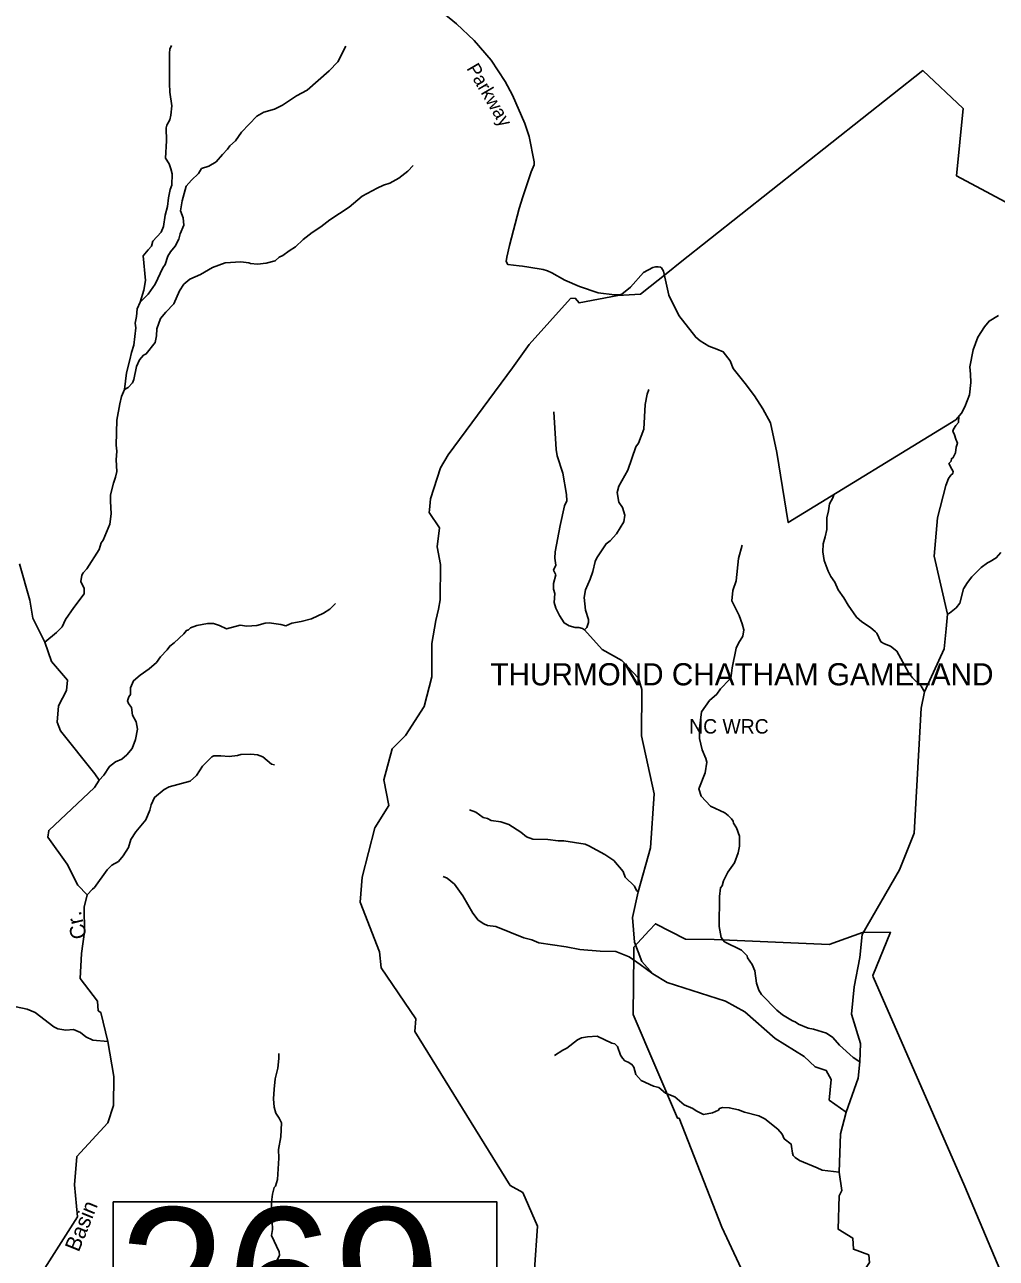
# Model space of a CAD drawing. Extents: x 1248089 to 1457196, y 820910 to 988753.
# Drawn here: x 1363396 to 1372806, y 968715 to 980663 of the extents above; entities that cross this region are included whole.
import ezdxf

# ---------------------------------------------------------------- set-up
doc = ezdxf.new("R2010")
doc.units = 0
for name, color, linetype in [('Exist Boundary Land Use Park National US Park Service', 7, 'Continuous'), ('Exist Boundary Land Use Park State Division NC Parks and Recreation', 7, 'Continuous'), ('Exist Boundary Land Use Park State Division NC Parks and Recreation Label', 7, 'Continuous'), ('Exist Boundary Political CountyLine', 7, 'Continuous'), ('Exist Hydrographic Creek Single Shore', 7, 'Continuous'), ('Exist Hydrographic Misc Water Feature', 7, 'Continuous'), ('Exist Road Blue Ridge Parkway Label', 7, 'Continuous'), ('Exist Road Secondary Structure Standard Bridge Number Label', 7, 'Continuous'), ('Scratch_Level_4', 7, 'Continuous')]:
    doc.layers.add(name, color=color, linetype=linetype)

msp = doc.modelspace()

# ---------------------------------------------------------------- linework, layer by layer
at = {"layer": 'Exist Boundary Land Use Park National US Park Service'}
msp.add_lwpolyline([(1368334, 968605), (1368364, 969026), (1368220, 969351), (1368097, 969421), (1367175, 970911), (1367184, 971033), (1366848, 971528), (1366831, 971684), (1366644, 972163), (1366666, 972408), (1366787, 972885), (1366924, 973099), (1366875, 973349), (1366956, 973648), (1367084, 973779), (1367266, 974058), (1367338, 974346), (1367339, 974671), (1367378, 974892), (1367404, 975003), (1367419, 975094), (1367424, 975434), (1367392, 975605), (1367414, 975790), (1367315, 975940), (1367316, 975963), (1367326, 976072), (1367423, 976372), (1367497, 976496), (1368122, 977341), (1368283, 977565), (1368681, 978011), (1368726, 978014), (1368766, 977969), (1369141, 978039), (1369359, 978053), (1369626, 978264), (1369745, 978359), (1372094, 980218), (1372484, 979852), (1372422, 979199), (1373087, 978843)], dxfattribs=at)
at = {"layer": 'Exist Boundary Land Use Park State Division NC Parks and Recreation'}
msp.add_lwpolyline([(1372901, 968462), (1372501, 969411), (1371615, 971441), (1371611, 971453), (1371780, 971873), (1371511, 971871), (1371186, 971754), (1370073, 971802), (1369797, 971807), (1369505, 971956), (1369443, 971889), (1369297, 971729), (1369296, 971662), (1369288, 971077), (1369719, 970072), (1369734, 970072), (1370148, 969018), (1370406, 968463)], dxfattribs=at)
at = {"layer": 'Exist Boundary Political CountyLine'}
for points in [[(1366899, 981186), (1367207, 980972), (1367332, 980871), (1367578, 980673), (1367748, 980511), (1367915, 980319), (1368051, 980112), (1368122, 979982), (1368240, 979705), (1368281, 979581), (1368331, 979334), (1368329, 979308), (1368329, 979307)], [(1368329, 979307), (1368302, 979238), (1368220, 978997), (1368186, 978883), (1368090, 978524), (1368065, 978412), (1368058, 978368), (1368075, 978341), (1368184, 978327), (1368216, 978323), (1368279, 978314), (1368417, 978291), (1368460, 978280), (1368502, 978260), (1368628, 978189), (1368770, 978127), (1368950, 978067), (1369108, 978046), (1369159, 978048), (1369180, 978054), (1369262, 978121), (1369389, 978263), (1369480, 978311), (1369506, 978317), (1369532, 978318), (1369553, 978315), (1369563, 978308), (1369582, 978276), (1369636, 978044), (1369731, 977847), (1369895, 977636), (1369939, 977602), (1370021, 977548), (1370100, 977521), (1370162, 977494), (1370229, 977408), (1370257, 977332), (1370310, 977268), (1370375, 977189), (1370465, 977069), (1370545, 976943), (1370619, 976808), (1370680, 976519), (1370791, 975841), (1372415, 976837), (1372468, 976899), (1372500, 976962), (1372545, 977078), (1372559, 977199), (1372556, 977277), (1372549, 977348), (1372583, 977514), (1372628, 977636), (1372691, 977738), (1372736, 977792), (1372826, 977846)]]:
    msp.add_lwpolyline(points, dxfattribs=at)
at = {"layer": 'Exist Hydrographic Creek Single Shore'}
for points in [[(1363569, 968583), (1363906, 969118), (1363879, 969427), (1363902, 969702), (1364201, 970028), (1364255, 970194), (1364261, 970476), (1364200, 970814), (1364133, 971096), (1364108, 971113), (1364102, 971205), (1363932, 971425), (1363945, 971668), (1363975, 971877), (1363972, 972117), (1364001, 972235), (1363910, 972328), (1363806, 972531), (1363620, 972794), (1363629, 972859), (1364072, 973274), (1364119, 973347), (1364075, 973408), (1363743, 973825), (1363711, 973908), (1363723, 974065), (1363801, 974215), (1363812, 974313), (1363657, 974494), (1363590, 974682), (1363475, 974914), (1363445, 975089), (1363345, 975442)], [(1371799, 968141), (1371795, 968352), (1371755, 968395), (1371638, 968398), (1371580, 968432), (1371532, 968531), (1371534, 968606), (1371577, 968675), (1371571, 968747), (1371422, 968802), (1371416, 968911), (1371276, 968996), (1371283, 969321), (1371309, 969373), (1371285, 969549), (1371296, 969921), (1371351, 970130)]]:
    msp.add_lwpolyline(points, dxfattribs=at)
at = {"layer": 'Exist Hydrographic Misc Water Feature'}
for points in [[(1364817, 980463), (1364802, 980427), (1364799, 980387), (1364799, 980095), (1364803, 980011), (1364820, 979878), (1364812, 979787), (1364803, 979743), (1364774, 979691), (1364765, 979664), (1364770, 979539), (1364761, 979371), (1364795, 979315), (1364812, 979266), (1364823, 979218), (1364821, 979110), (1364804, 979068), (1364788, 978987), (1364778, 978901), (1364756, 978817), (1364740, 978709), (1364719, 978654), (1364637, 978566), (1364624, 978518), (1364591, 978483), (1364543, 978424), (1364566, 978187), (1364550, 978091), (1364514, 977976)], [(1366506, 980456), (1366428, 980303), (1366346, 980217), (1366132, 980028), (1366027, 979974), (1365893, 979883), (1365814, 979845), (1365713, 979817), (1365644, 979778), (1365497, 979623), (1365437, 979537), (1365384, 979490), (1365359, 979456), (1365312, 979407), (1365252, 979335), (1365179, 979292), (1365109, 979270), (1365080, 979222), (1365012, 979158), (1364961, 979099), (1364920, 978956), (1364905, 978860), (1364932, 978791), (1364936, 978723), (1364902, 978636), (1364889, 978586), (1364852, 978519), (1364809, 978464), (1364782, 978420), (1364758, 978341), (1364733, 978309), (1364660, 978149), (1364593, 978054), (1364514, 977976)], [(1367159, 979299), (1367106, 979244), (1367020, 979177), (1366931, 979127), (1366872, 979109), (1366810, 979080), (1366666, 979001), (1366539, 978896), (1366351, 978774), (1366265, 978704), (1366180, 978652), (1366094, 978581), (1366019, 978511), (1365958, 978474), (1365897, 978428), (1365862, 978410), (1365823, 978377), (1365735, 978353), (1365651, 978343), (1365583, 978349), (1365567, 978357), (1365491, 978367), (1365339, 978356), (1365214, 978313), (1365100, 978243), (1364997, 978197), (1364936, 978149), (1364894, 978086), (1364840, 977959), (1364764, 977880), (1364710, 977819), (1364676, 977716), (1364673, 977648), (1364659, 977584), (1364573, 977474), (1364548, 977461), (1364507, 977418), (1364480, 977354), (1364453, 977227), (1364440, 977195), (1364399, 977148), (1364363, 977129)], [(1364514, 977976), (1364484, 977910), (1364479, 977838), (1364465, 977771), (1364472, 977727), (1364454, 977559), (1364429, 977487), (1364415, 977416), (1364383, 977292), (1364363, 977129)], [(1364363, 977129), (1364335, 977063), (1364318, 976991), (1364290, 976832), (1364283, 976592), (1364288, 976532), (1364282, 976448), (1364287, 976336), (1364276, 976280), (1364255, 976224), (1364228, 976111), (1364227, 976047), (1364234, 975926), (1364220, 975827), (1364155, 975672), (1364138, 975644), (1364117, 975581), (1363998, 975393), (1363961, 975354), (1363949, 975330), (1363940, 975271), (1363972, 975202), (1363971, 975150), (1363872, 975018), (1363791, 974901), (1363758, 974832), (1363705, 974775), (1363590, 974682)], [(1369441, 977131), (1369424, 977083), (1369407, 976983), (1369392, 976746), (1369341, 976611), (1369316, 976575), (1369237, 976349), (1369152, 976192), (1369134, 976133), (1369152, 976040), (1369187, 975987), (1369208, 975911), (1369198, 975847), (1369128, 975733), (1369068, 975664), (1369027, 975635), (1368936, 975499), (1368920, 975463), (1368899, 975367), (1368874, 975294), (1368828, 975191), (1368816, 975115), (1368829, 974991), (1368855, 974902), (1368855, 974874), (1368840, 974826), (1368819, 974803)], [(1368521, 976915), (1368543, 976550), (1368554, 976486), (1368608, 976320), (1368642, 976112), (1368648, 976051), (1368623, 976004), (1368581, 975813), (1368533, 975556), (1368532, 975496), (1368539, 975427), (1368519, 975380), (1368539, 975335), (1368517, 975252), (1368519, 975196), (1368531, 975155), (1368523, 975067), (1368541, 975011), (1368576, 974942), (1368622, 974869), (1368668, 974840), (1368727, 974825), (1368763, 974824), (1368799, 974815), (1368819, 974803)], [(1371351, 970130), (1371467, 970459), (1371485, 970617), (1371491, 970794), (1371405, 971078), (1371428, 971343), (1371484, 971628), (1371506, 971851), (1371870, 972477), (1372011, 972832), (1372079, 974042), (1372112, 974202), (1372300, 974619), (1372321, 974812), (1372333, 974955), (1372203, 975514), (1372237, 975887), (1372317, 976199), (1372343, 976269), (1372366, 976301), (1372384, 976316), (1372387, 976337), (1372374, 976357), (1372347, 976414), (1372370, 976437), (1372371, 976459), (1372389, 976471), (1372410, 976517), (1372416, 976570), (1372429, 976609), (1372415, 976650), (1372400, 976690), (1372385, 976725), (1372393, 976747), (1372415, 976782), (1372440, 976809), (1372444, 976870)], [(1371232, 976108), (1371223, 976079), (1371192, 976023), (1371182, 975956), (1371165, 975888), (1371166, 975774), (1371150, 975702), (1371129, 975634), (1371127, 975559), (1371140, 975474), (1371177, 975369), (1371204, 975317), (1371243, 975264), (1371275, 975189), (1371330, 975112), (1371370, 975041), (1371452, 974925), (1371505, 974878), (1371589, 974824), (1371637, 974783), (1371648, 974770), (1371689, 974687), (1371724, 974665), (1371780, 974643), (1371843, 974594), (1371956, 974389), (1371995, 974337), (1372077, 974255), (1372112, 974202)], [(1370344, 975622), (1370309, 975494), (1370286, 975275), (1370254, 975183), (1370244, 975084), (1370317, 974942), (1370345, 974861), (1370360, 974801), (1370351, 974741), (1370309, 974674), (1370286, 974624), (1370248, 974435), (1370238, 974357), (1370221, 974322), (1370135, 974231), (1370098, 974178), (1370029, 974116), (1369952, 974009), (1369931, 973846), (1369933, 973749), (1369958, 973641), (1369994, 973556), (1370002, 973520), (1369987, 973418), (1369926, 973263), (1369948, 973191), (1370038, 973095), (1370177, 973028), (1370210, 973003), (1370242, 972970), (1370257, 972950), (1370261, 972930), (1370290, 972883), (1370318, 972804), (1370318, 972708), (1370305, 972641), (1370270, 972545), (1370206, 972455), (1370164, 972371), (1370151, 972324), (1370135, 972302), (1370125, 972218), (1370123, 971930), (1370140, 971821), (1370175, 971781), (1370338, 971699), (1370392, 971644), (1370398, 971626), (1370441, 971561), (1370467, 971500), (1370483, 971380), (1370505, 971311), (1370532, 971270), (1370679, 971117), (1370734, 971072), (1370833, 971014), (1370857, 971005), (1370890, 970982), (1370984, 970944), (1371035, 970935), (1371163, 970894), (1371224, 970853), (1371286, 970779), (1371420, 970660), (1371485, 970617)], [(1372850, 975551), (1372805, 975499), (1372748, 975463), (1372720, 975451), (1372659, 975405), (1372569, 975315), (1372526, 975262), (1372488, 975198), (1372453, 975059), (1372416, 975016), (1372353, 974963), (1372333, 974955)], [(1366407, 975058), (1366352, 975003), (1366291, 974963), (1366173, 974909), (1366073, 974883), (1365984, 974867), (1365924, 974841), (1365876, 974854), (1365764, 974870), (1365724, 974867), (1365644, 974845), (1365549, 974837), (1365483, 974848), (1365351, 974811), (1365283, 974843), (1365224, 974862), (1365168, 974863), (1365063, 974845), (1365003, 974821), (1364982, 974801), (1364962, 974794), (1364939, 974764), (1364845, 974676), (1364801, 974645), (1364776, 974608), (1364710, 974541), (1364673, 974486), (1364601, 974423), (1364516, 974363), (1364451, 974309), (1364421, 974241), (1364420, 974177), (1364405, 974153), (1364392, 974114), (1364400, 974087), (1364431, 974049), (1364441, 973977), (1364476, 973912), (1364489, 973839), (1364470, 973740), (1364436, 973652), (1364385, 973591), (1364336, 973548), (1364275, 973522), (1364218, 973479), (1364164, 973394), (1364119, 973347)], [(1371351, 970130), (1371187, 970248), (1371208, 970448), (1371160, 970535), (1371052, 970570), (1370946, 970670), (1370666, 970843), (1370372, 971102), (1370182, 971204), (1369619, 971386), (1369479, 971471), (1369373, 971591), (1369302, 971777), (1369283, 972017), (1369338, 972265), (1369456, 972690), (1369492, 973214), (1369371, 973775), (1369373, 974225), (1369342, 974333), (1369179, 974504), (1368989, 974610), (1368819, 974803)], [(1365816, 973496), (1365788, 973501), (1365702, 973572), (1365650, 973590), (1365586, 973599), (1365490, 973593), (1365458, 973584), (1365377, 973574), (1365297, 973583), (1365229, 973581), (1365209, 973571), (1365119, 973481), (1365061, 973390), (1364998, 973336), (1364796, 973282), (1364748, 973257), (1364654, 973179), (1364620, 973108), (1364609, 973056), (1364569, 972961), (1364473, 972845), (1364425, 972770), (1364403, 972694), (1364349, 972612), (1364304, 972559), (1364241, 972524), (1364196, 972477), (1364072, 972305), (1364052, 972290), (1364001, 972235)], [(1367704, 973060), (1367767, 973035), (1367838, 972985), (1367878, 972976), (1367914, 972955), (1368009, 972943), (1368085, 972918), (1368201, 972843), (1368256, 972796), (1368316, 972774), (1368464, 972771), (1368564, 972759), (1368618, 972758), (1368823, 972727), (1368859, 972710), (1369015, 972627), (1369102, 972567), (1369192, 972461), (1369213, 972408), (1369303, 972318), (1369322, 972278), (1369338, 972265)], [(1367449, 972413), (1367489, 972396), (1367558, 972337), (1367639, 972227), (1367736, 972059), (1367788, 971991), (1367843, 971954), (1367879, 971939), (1367959, 971930), (1368231, 971818), (1368307, 971800), (1368374, 971770), (1368639, 971732), (1368773, 971705), (1368969, 971691), (1369121, 971688), (1369249, 971635), (1369356, 971561), (1369479, 971471)], [(1363312, 971151), (1363420, 971129), (1363499, 971095), (1363680, 970957), (1363716, 970936), (1363796, 970926), (1363868, 970931), (1363936, 970901), (1363989, 970860), (1364056, 970827), (1364200, 970814)], [(1368526, 970678), (1368607, 970730), (1368648, 970750), (1368751, 970831), (1368788, 970851), (1368848, 970859), (1368940, 970865), (1369081, 970798), (1369111, 970791), (1369136, 970767), (1369166, 970682), (1369186, 970654), (1369209, 970629), (1369241, 970616), (1369277, 970592), (1369296, 970567), (1369316, 970495), (1369367, 970437), (1369486, 970381), (1369538, 970368), (1369601, 970314), (1369694, 970278), (1369784, 970200), (1369868, 970166), (1369899, 970142), (1369970, 970108), (1370059, 970124), (1370115, 970151), (1370124, 970167), (1370156, 970174), (1370220, 970173), (1370308, 970153), (1370367, 970131), (1370507, 970094), (1370566, 970065), (1370690, 969966), (1370733, 969917), (1370752, 969873), (1370819, 969821), (1370824, 969797), (1370831, 969733), (1370838, 969712), (1370858, 969692), (1370901, 969663), (1371072, 969591), (1371119, 969568), (1371285, 969549)], [(1365856, 970697), (1365859, 970649), (1365849, 970557), (1365823, 970454), (1365811, 970354), (1365805, 970258), (1365811, 970178), (1365828, 970121), (1365862, 970072), (1365882, 970028), (1365877, 969892), (1365854, 969770), (1365856, 969686), (1365846, 969478), (1365824, 969415), (1365812, 969399), (1365796, 969335), (1365787, 969260), (1365784, 969147), (1365793, 969071), (1365795, 968995), (1365785, 968935), (1365860, 968777), (1365863, 968745), (1365838, 968690)]]:
    msp.add_lwpolyline(points, dxfattribs=at)
at = {"layer": 'Exist Road Secondary Structure Standard Bridge Number Label'}
msp.add_lwpolyline([(1364254, 969261), (1367970, 969261), (1367970, 967725), (1364254, 967725)], close=True, dxfattribs=at)

# ---------------------------------------------------------------- texts
at = {"layer": 'Exist Boundary Land Use Park State Division NC Parks and Recreation Label'}
for s, height, p in [('THURMOND CHATHAM GAMELAND', 215, (1367907, 974264)), ('NC WRC', 140, (1369832, 973797))]:
    msp.add_text(s, height=height, dxfattribs=at).set_placement(p)
at = {"layer": 'Exist Road Blue Ridge Parkway Label'}
msp.add_text('Parkway', height=131.2, rotation=300.3021, dxfattribs=at).set_placement((1367672, 980241))
at = {"layer": 'Exist Road Secondary Structure Standard Bridge Number Label'}
msp.add_text('269', height=1400, dxfattribs=at).set_placement((1364304, 967804))
at = {"layer": 'Scratch_Level_4'}
for s, rotation, p in [('Cr.', 103.596, (1364001, 971826)), ('Basin', 67.9198, (1363919, 968768))]:
    msp.add_text(s, height=150, rotation=rotation, dxfattribs=at).set_placement(p)

doc.saveas('drawing.dxf')
